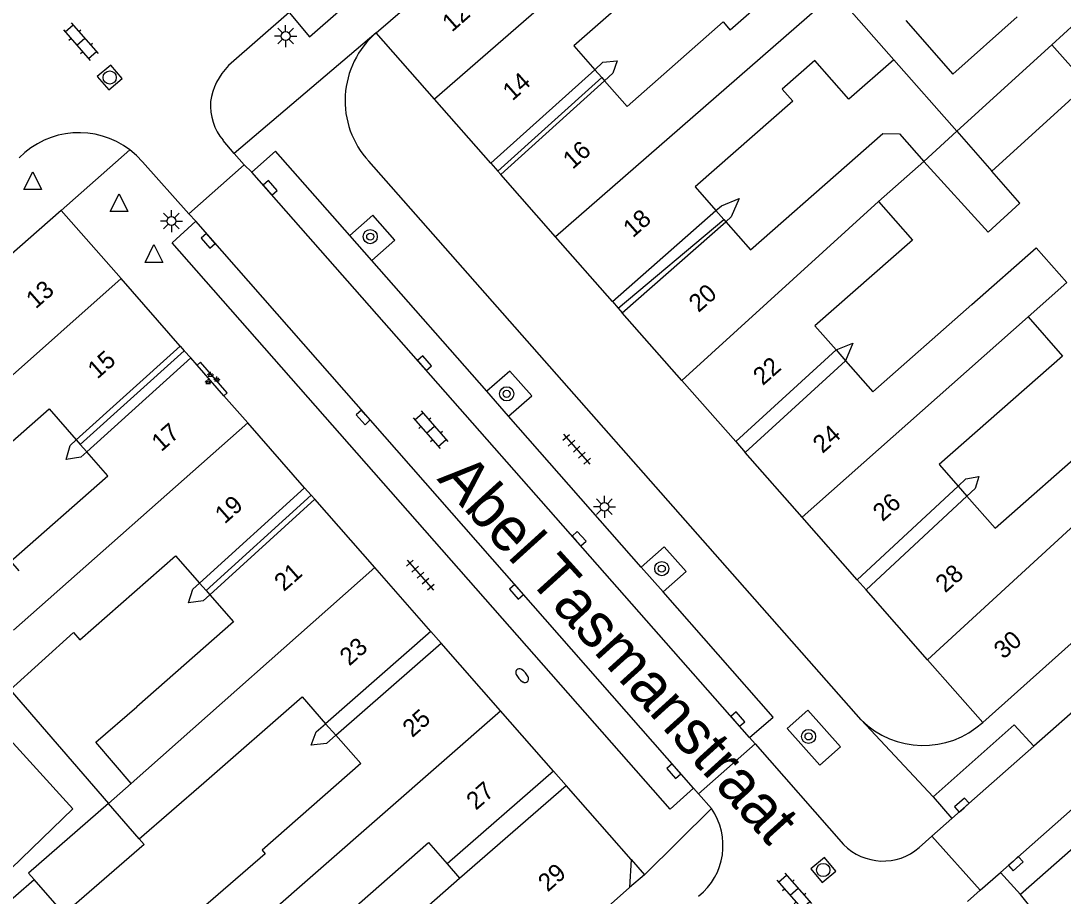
# Model space of a CAD drawing. Extents: x 132994 to 136000, y 393499 to 395512.
# Drawn here: x 133856.7 to 133915.7, y 395406.4 to 395455.9 of the extents above; entities that cross this region are included whole.
import ezdxf

# ---------------------------------------------------------------- set-up
doc = ezdxf.new("R2010")
doc.units = 0
for name, color, linetype in [('gg-afsc-erfafscheiding', 7, 'Continuous'), ('gg-anno-huisnummerreeks BGT', 7, 'Continuous'), ('gg-anno-openbare ruimte label', 7, 'Continuous'), ('gg-bbg-gedigitaliseerde bebouwing', 7, 'Continuous'), ('gg-bbg-gedigitaliseerde bebouwing onder overbouw', 7, 'Continuous'), ('gg-bbg-gedigitaliseerde bijgebouw', 7, 'Continuous'), ('gg-bbg-gedigitaliseerde overbouw', 7, 'Continuous'), ('gg-bbg-hoofdgebouw', 7, 'Continuous'), ('gg-bbg-onder overbouw', 7, 'Continuous'), ('gg-bbg-pand overbouw', 7, 'Continuous'), ('gg-bbg-tussenscheiding', 7, 'Continuous'), ('gg-bbg-tussenscheiding niveau 01', 7, 'Continuous'), ('gg-knt-verharding', 7, 'Continuous'), ('gg-knt-verharding nz', 7, 'Continuous'), ('gt-grn-weggrens', 7, 'Continuous'), ('gt-symb-boom', 7, 'Continuous'), ('gt-symb-brandkraan', 7, 'Continuous'), ('gt-symb-groenvak', 7, 'Continuous'), ('gt-symb-klinker verharding', 7, 'Continuous'), ('gt-symb-kolk', 7, 'Continuous'), ('gt-symb-lichtmast', 7, 'Continuous'), ('gt-symb-rioolschacht', 7, 'Continuous'), ('gt-symb-tegel verharding', 7, 'Continuous'), ('gt-symb-waterafsluiter', 7, 'Continuous')]:
    doc.layers.add(name, color=color, linetype=linetype)

# ---------------------------------------------------------------- blocks, each defined once
blk = doc.blocks.new('gt0-BOOM')
at = {"layer": 'gt-symb-boom'}
for radius in [0.4, 0.2]:
    blk.add_circle((0, 0), radius, dxfattribs=at)
blk = doc.blocks.new('gt0-KOLK')
at = {"layer": 'gt-symb-kolk'}
blk.add_lwpolyline([(0, 0), (0.375, 0), (0.375, 0.4), (-0.375, 0.4), (-0.375, 0), (0, 0)], dxfattribs=at)
blk = doc.blocks.new('gt0-BR')
at = {"layer": 'gt-symb-brandkraan'}
for centre, radius, start, end in [((-0.244, 0), 0.206, 107.56694, 252.43307), ((0.599, -2.664), 3, 106.89205, 107.56694), ((0, -0.691), 0.938, 73.10799, 106.89205), ((-0.599, -2.664), 3, 72.43309, 73.10799), ((0.244, 0), 0.206, 287.56695, 72.43309), ((0.599, 2.664), 3, 252.43307, 253.10797), ((0, 0.691), 0.938, 253.10797, 286.89206), ((-0.599, 2.664), 3, 286.89206, 287.56695)]:
    blk.add_arc(centre, radius, start, end, dxfattribs=at)
blk = doc.blocks.new('gt0-TEG1')
at = {"layer": 'gt-symb-tegel verharding'}
for p, q in [((-1.125, 0), (1.125, 0)), ((-0.9, -0.25), (-0.9, 0.25)), ((-0.45, -0.25), (-0.45, 0.25)), ((0, -0.25), (0, 0.25)), ((0.45, -0.25), (0.45, 0.25)), ((0.9, -0.25), (0.9, 0.25))]:
    blk.add_line(p, q, dxfattribs=at)
blk = doc.blocks.new('gt0-LMAST')
at = {"layer": 'gt-symb-lichtmast'}
for p, q in [((-0.005, 0.246), (-0.005, 0.621)), ((-0.182, 0.173), (-0.447, 0.438)), ((0.172, 0.173), (0.437, 0.438)), ((-0.255, -0.004), (-0.63, -0.004)), ((-0.182, -0.181), (-0.447, -0.446)), ((-0.005, -0.254), (-0.005, -0.629)), ((0.437, -0.446), (0.172, -0.181)), ((0.245, -0.004), (0.62, -0.004))]:
    blk.add_line(p, q, dxfattribs=at)
blk.add_circle((-0.005, -0.004), 0.25, dxfattribs=at)
blk = doc.blocks.new('gt0-KL1')
at = {"layer": 'gt-symb-klinker verharding'}
for p, q in [((-1.15, 0.3), (1.15, 0.3)), ((-1, -0.3), (-1, 0.3)), ((-0.5, 0.3), (-0.5, 0.45)), ((0, -0.3), (0, 0.3)), ((0.5, 0.3), (0.5, 0.45)), ((1, -0.3), (1, 0.3)), ((-1.15, -0.3), (1.15, -0.3)), ((-0.5, -0.45), (-0.5, -0.3)), ((0.5, -0.45), (0.5, -0.3))]:
    blk.add_line(p, q, dxfattribs=at)
blk = doc.blocks.new('gt0-RS')
at = {"layer": 'gt-symb-rioolschacht'}
blk.add_lwpolyline([(-0.5, -0.5), (0.5, -0.5), (0.5, 0.5), (-0.5, 0.5)], close=True, dxfattribs=at)
blk.add_circle((0, 0), 0.375, dxfattribs=at)
blk = doc.blocks.new('gt0-WAFSL')
at = {"layer": 'gt-symb-waterafsluiter'}
for p, q in [((-0.5, -0.333), (0, 0.667)), ((0, 0.667), (0.5, -0.333)), ((0.5, -0.333), (-0.5, -0.333))]:
    blk.add_line(p, q, dxfattribs=at)
blk = doc.blocks.new('gt0-GRVAK')
at = {"layer": 'gt-symb-groenvak'}
for p, q in [((-0.11, 0.189), (-0.228, 0.24)), ((-0.182, 0.153), (0.088, 0.153)), ((-0.091, 0.211), (-0.156, 0.322)), ((-0.047, 0.214), (-0.047, 0.393)), ((-0.004, 0.211), (0.061, 0.322)), ((0.015, 0.189), (0.133, 0.24)), ((0.262, -0.052), (0.197, 0.059)), ((0.305, -0.049), (0.305, 0.13)), ((0.349, -0.052), (0.414, 0.059)), ((-0.245, -0.228), (-0.363, -0.177)), ((-0.318, -0.264), (-0.047, -0.264)), ((-0.226, -0.206), (-0.291, -0.095)), ((-0.183, -0.203), (-0.183, -0.024)), ((-0.139, -0.206), (-0.074, -0.095)), ((-0.12, -0.228), (-0.002, -0.177)), ((0.243, -0.074), (0.125, -0.023)), ((0.17, -0.11), (0.441, -0.11)), ((0.368, -0.074), (0.486, -0.023))]:
    blk.add_line(p, q, dxfattribs=at)

msp = doc.modelspace()

# ---------------------------------------------------------------- linework, layer by layer
at = {"layer": 'gg-afsc-erfafscheiding'}
for p, q in [((133906.103, 395453.72), (133909.683, 395449.681)), ((133856.117, 395418.078), (133861.669, 395411.644))]:
    msp.add_line(p, q, dxfattribs=at)
for points in [[(133889.187, 395453.157), (133889.651, 395453.576), (133890.456, 395453.663), (133890.214, 395452.951), (133889.743, 395452.526)], [(133896.047, 395445.189), (133896.357, 395445.461), (133897.369, 395445.873), (133896.912, 395444.829), (133896.603, 395444.558)], [(133902.84, 395437.3), (133903.799, 395437.679), (133903.378, 395436.689)], [(133860.444, 395431.538), (133860.111, 395431.238), (133859.273, 395431.101), (133859.509, 395431.905), (133859.851, 395432.214)], [(133909.748, 395429.597), (133910.195, 395430.011), (133910.929, 395430.151), (133910.712, 395429.454), (133910.25, 395429.026)], [(133847.668, 395424.514), (133859.65, 395411.338), (133855.582, 395407.399)], [(133867.404, 395423.456), (133867.031, 395423.117), (133866.196, 395422.998), (133866.444, 395423.763), (133866.828, 395424.112)], [(133874.539, 395415.501), (133874.009, 395415.037), (133873.151, 395414.937), (133873.434, 395415.694), (133873.963, 395416.157)]]:
    msp.add_lwpolyline(points, dxfattribs=at)
at = {"layer": 'gg-bbg-gedigitaliseerde bebouwing'}
for p, q in [((133901.238, 395459.251), (133896.86, 395455.399)), ((133906.103, 395453.72), (133902.786, 395457.491)), ((133905.252, 395445.698), (133907.801, 395447.967)), ((133913.704, 395439.171), (133915.657, 395436.95)), ((133856.117, 395418.078), (133859.693, 395421.317)), ((133862.961, 395412.776), (133861.669, 395411.644)), ((133863.414, 395409.642), (133867.073, 395412.803)), ((133855.173, 395405.354), (133857.469, 395407.337)), ((133876.753, 395403.221), (133881.541, 395407.427))]:
    msp.add_line(p, q, dxfattribs=at)
for points in [[(133893.432, 395459.277), (133888.004, 395454.502), (133889.187, 395453.157)], [(133889.743, 395452.526), (133891.02, 395451.075), (133896.456, 395455.858), (133896.86, 395455.399)], [(133906.103, 395453.72), (133903.569, 395451.492), (133901.644, 395453.68), (133899.799, 395452.057)], [(133899.799, 395452.057), (133900.391, 395451.385), (133894.87, 395446.528), (133896.047, 395445.189)], [(133903.448, 395447.749), (133905.488, 395449.544), (133906.431, 395449.524), (133907.801, 395447.967)], [(133896.603, 395444.558), (133898.007, 395442.962), (133903.448, 395447.749)], [(133905.252, 395445.698), (133907.169, 395443.52), (133901.644, 395438.659), (133902.84, 395437.3)], [(133910.516, 395439.864), (133914.171, 395443.079), (133915.905, 395441.108), (133913.704, 395439.171)], [(133903.378, 395436.689), (133904.918, 395434.939), (133910.516, 395439.864)], [(133915.657, 395436.95), (133908.679, 395430.812), (133909.748, 395429.597)], [(133849.209, 395425.965), (133858.315, 395433.963), (133859.851, 395432.214)], [(133910.25, 395429.026), (133911.848, 395427.21), (133917.379, 395432.076)], [(133856.627, 395424.809), (133856.145, 395425.358), (133861.636, 395430.181), (133860.444, 395431.538)], [(133859.693, 395421.317), (133860.06, 395420.9), (133865.473, 395425.654), (133866.828, 395424.112)], [(133867.404, 395423.456), (133868.754, 395421.919), (133863.285, 395417.116)], [(133867.073, 395412.803), (133872.626, 395417.68), (133873.963, 395416.157)], [(133862.961, 395412.776), (133860.959, 395415.106), (133863.285, 395417.116)], [(133874.539, 395415.501), (133875.948, 395413.897), (133870.369, 395408.997)], [(133870.369, 395408.997), (133870.545, 395408.796), (133866.9, 395405.647)], [(133869.56, 395404.369), (133871.504, 395402.155), (133879.784, 395409.427), (133880.834, 395408.232)]]:
    msp.add_lwpolyline(points, dxfattribs=at)
at = {"layer": 'gg-bbg-gedigitaliseerde bebouwing onder overbouw'}
for p, q in [((133883.311, 395447.862), (133889.187, 395453.157)), ((133883.867, 395447.231), (133889.743, 395452.526)), ((133890.192, 395440.042), (133896.047, 395445.189)), ((133890.747, 395439.41), (133896.603, 395444.558)), ((133859.851, 395432.214), (133865.733, 395437.522)), ((133897.164, 395432.115), (133902.84, 395437.3)), ((133860.444, 395431.538), (133866.327, 395436.847)), ((133904.037, 395424.305), (133909.748, 395429.597)), ((133872.771, 395429.51), (133866.828, 395424.112)), ((133904.539, 395423.734), (133910.25, 395429.026)), ((133873.347, 395428.854), (133867.404, 395423.456)), ((133879.92, 395421.37), (133873.963, 395416.157)), ((133874.539, 395415.501), (133880.496, 395420.714)), ((133886.862, 395413.466), (133880.834, 395408.232)), ((133881.541, 395407.427), (133887.569, 395412.661))]:
    msp.add_line(p, q, dxfattribs=at)
at = {"layer": 'gg-bbg-gedigitaliseerde bijgebouw'}
for p, q in [((133915.049, 395454.568), (133918.905, 395458.08)), ((133909.683, 395449.681), (133915.049, 395454.568)), ((133917.041, 395452.323), (133911.658, 395447.42)), ((133907.801, 395447.967), (133909.683, 395449.681))]:
    msp.add_line(p, q, dxfattribs=at)
for points in [[(133906.789, 395455.937), (133909.453, 395452.909), (133913.096, 395456.141)], [(133907.801, 395447.967), (133911.443, 395443.969), (133913.242, 395445.608), (133911.658, 395447.42)], [(133861.669, 395411.644), (133857.158, 395407.692), (133857.469, 395407.337)], [(133863.414, 395409.642), (133863.697, 395409.316), (133859.164, 395405.399)]]:
    msp.add_lwpolyline(points, dxfattribs=at)
at = {"layer": 'gg-bbg-gedigitaliseerde overbouw'}
for p, q in [((133889.187, 395453.157), (133889.584, 395452.706)), ((133889.584, 395452.706), (133889.743, 395452.526)), ((133896.047, 395445.189), (133896.492, 395444.684)), ((133896.492, 395444.684), (133896.603, 395444.558)), ((133902.84, 395437.3), (133903.378, 395436.689)), ((133859.851, 395432.214), (133860.081, 395431.952)), ((133860.081, 395431.952), (133860.444, 395431.538)), ((133909.748, 395429.597), (133910.25, 395429.026)), ((133866.828, 395424.112), (133867.202, 395423.686)), ((133867.202, 395423.686), (133867.404, 395423.456)), ((133873.963, 395416.157), (133874.539, 395415.501)), ((133880.834, 395408.232), (133881.541, 395407.427))]:
    msp.add_line(p, q, dxfattribs=at)
at = {"layer": 'gg-bbg-hoofdgebouw'}
for p, q in [((133876.82, 395455.24), (133885.888, 395463.163)), ((133880.114, 395451.496), (133876.82, 395455.24)), ((133883.311, 395447.862), (133880.114, 395451.496)), ((133886.976, 395443.697), (133883.867, 395447.231)), ((133858.99, 395445.2), (133853.06, 395439.99)), ((133862.384, 395441.336), (133858.99, 395445.2)), ((133890.192, 395440.042), (133886.976, 395443.697)), ((133865.733, 395437.522), (133862.384, 395441.336)), ((133894.122, 395435.573), (133890.747, 395439.41)), ((133866.69, 395436.433), (133866.327, 395436.847)), ((133868.204, 395434.71), (133866.69, 395436.433)), ((133897.164, 395432.115), (133894.122, 395435.573)), ((133869.555, 395433.172), (133868.204, 395434.71)), ((133872.771, 395429.51), (133869.555, 395433.172)), ((133900.928, 395427.838), (133897.702, 395431.504)), ((133876.743, 395424.987), (133873.347, 395428.854)), ((133904.037, 395424.305), (133900.928, 395427.838)), ((133879.92, 395421.37), (133876.743, 395424.987)), ((133920.897, 395424.933), (133911.14, 395416.23)), ((133908.02, 395419.777), (133904.539, 395423.734)), ((133883.859, 395416.885), (133880.496, 395420.714)), ((133911.14, 395416.23), (133908.02, 395419.777)), ((133886.862, 395413.466), (133883.859, 395416.885)), ((133891.25, 395408.47), (133887.569, 395412.661)), ((133891.15, 395406.89), (133885.83, 395402.17))]:
    msp.add_line(p, q, dxfattribs=at)
at = {"layer": 'gg-bbg-onder overbouw'}
for p, q in [((133897.702, 395431.504), (133903.378, 395436.689)), ((133891.25, 395408.47), (133891.15, 395406.89))]:
    msp.add_line(p, q, dxfattribs=at)
at = {"layer": 'gg-bbg-pand overbouw'}
for p, q in [((133883.311, 395447.862), (133883.708, 395447.411)), ((133883.708, 395447.411), (133883.867, 395447.231)), ((133890.192, 395440.042), (133890.523, 395439.665)), ((133890.523, 395439.665), (133890.747, 395439.41)), ((133865.733, 395437.522), (133865.963, 395437.26)), ((133865.963, 395437.26), (133866.327, 395436.847)), ((133897.164, 395432.115), (133897.702, 395431.504)), ((133872.771, 395429.51), (133873.145, 395429.084)), ((133873.145, 395429.084), (133873.347, 395428.854)), ((133904.037, 395424.305), (133904.539, 395423.734)), ((133879.92, 395421.37), (133880.496, 395420.714)), ((133886.862, 395413.466), (133887.569, 395412.661)), ((133891.25, 395408.47), (133892, 395407.61)), ((133892, 395407.61), (133891.15, 395406.89))]:
    msp.add_line(p, q, dxfattribs=at)
at = {"layer": 'gg-bbg-tussenscheiding'}
for p, q in [((133891.537, 395461.411), (133880.114, 395451.496)), ((133902.786, 395457.491), (133886.976, 395443.697)), ((133917.041, 395452.323), (133915.049, 395454.568)), ((133909.683, 395449.681), (133911.658, 395447.42)), ((133894.122, 395435.573), (133905.252, 395445.698)), ((133847.398, 395428.029), (133862.384, 395441.336)), ((133913.704, 395439.171), (133900.928, 395427.838)), ((133869.555, 395433.172), (133856.303, 395421.451)), ((133908.02, 395419.777), (133919.27, 395430.104)), ((133876.743, 395424.987), (133862.961, 395412.776)), ((133869.56, 395404.369), (133883.859, 395416.885)), ((133863.414, 395409.642), (133861.669, 395411.644)), ((133859.164, 395405.399), (133857.469, 395407.337))]:
    msp.add_line(p, q, dxfattribs=at)
at = {"layer": 'gg-bbg-tussenscheiding niveau 01'}
for p, q in [((133883.708, 395447.411), (133889.584, 395452.706)), ((133890.523, 395439.665), (133896.492, 395444.684)), ((133860.081, 395431.952), (133865.963, 395437.26)), ((133867.202, 395423.686), (133873.145, 395429.084))]:
    msp.add_line(p, q, dxfattribs=at)
at = {"layer": 'gg-knt-verharding'}
for p, q in [((133871.893, 395456.385), (133868.467, 395453.385)), ((133868.794, 395448.423), (133868.165, 395449.16)), ((133869.344, 395447.778), (133868.794, 395448.423)), ((133904.265, 395416.373), (133876.4, 395447.98)), ((133866.22, 395445.001), (133869.344, 395447.778)), ((133869.344, 395447.778), (133869.782, 395447.357)), ((133866.22, 395445.001), (133866.618, 395444.579)), ((133876.571, 395442.353), (133875.326, 395443.768)), ((133883.075, 395434.961), (133876.571, 395442.353)), ((133884.317, 395433.549), (133883.075, 395434.961)), ((133891.82, 395425.022), (133884.317, 395433.549)), ((133893.056, 395423.617), (133891.82, 395425.022)), ((133919.961, 395420.129), (133914.026, 395414.88)), ((133895.055, 395412.197), (133898.26, 395415.01)), ((133897.943, 395415.37), (133898.26, 395415.01)), ((133898.26, 395415.01), (133903.27, 395409.32)), ((133894.778, 395412.512), (133895.055, 395412.197)), ((133895.055, 395412.197), (133895.79, 395411.36)), ((133908.333, 395412.017), (133909.4, 395410.786)), ((133908.269, 395409.786), (133909.4, 395410.786)), ((133907.55, 395409.15), (133908.269, 395409.786)), ((133908.269, 395409.786), (133911.004, 395406.731)), ((133911.004, 395406.731), (133912.143, 395407.738)), ((133913.275, 395406.486), (133912.143, 395407.738)), ((133910.28, 395406.09), (133911.004, 395406.731))]:
    msp.add_line(p, q, dxfattribs=at)
for points in [[(133871.893, 395456.385), (133873.05, 395455.012), (133905.901, 395483.741), (133904.802, 395485.153)], [(133866.22, 395445.001), (133863.605, 395447.942), (133863.26, 395448.302), (133862.884, 395448.621)], [(133875.326, 395443.768), (133871.126, 395448.541), (133869.782, 395447.357)], [(133876.571, 395442.353), (133877.887, 395443.511), (133876.634, 395444.919), (133875.326, 395443.768)], [(133894.778, 395412.512), (133893.448, 395411.313), (133865.288, 395443.354), (133866.618, 395444.579)], [(133868.204, 395434.71), (133868.386, 395434.87), (133866.881, 395436.601), (133866.69, 395436.433)], [(133884.317, 395433.549), (133885.627, 395434.702), (133884.379, 395436.108), (133883.075, 395434.961)], [(133939.3, 395431.754), (133940.449, 395430.415), (133913.275, 395406.486)], [(133891.82, 395425.022), (133893.12, 395426.166), (133894.364, 395424.768), (133893.056, 395423.617)], [(133897.943, 395415.37), (133899.291, 395416.531), (133893.056, 395423.617)], [(133900.077, 395415.888), (133901.252, 395416.929), (133903.103, 395414.851), (133901.919, 395413.808), (133900.077, 395415.888)], [(133914.026, 395414.88), (133912.916, 395416.094), (133908.333, 395412.017)]]:
    msp.add_lwpolyline(points, dxfattribs=at)
for centre, radius, start, end in [((133880.118, 395451.407), 5.057, 130.7133, 222.66481), ((133870.961, 395450.87), 3.542, 134.75997, 172.17759), ((133870.488, 395451.128), 3.044, 175.77355, 220.26314), ((133860.005, 395444.84), 4.753, 52.71152, 135.51686), ((133907.778, 395419.916), 4.989, 225.24935, 312.36749), ((133892.781, 395409.266), 3.666, 308.61516, 34.84004), ((133905.501, 395411.522), 3.135, 224.63048, 310.82038)]:
    msp.add_arc(centre, radius, start, end, dxfattribs=at)
at = {"layer": 'gg-knt-verharding nz'}
for p, q in [((133897.943, 395415.37), (133869.782, 395447.357)), ((133894.778, 395412.512), (133866.618, 395444.579)), ((133939.3, 395431.754), (133912.143, 395407.738)), ((133914.026, 395414.88), (133909.4, 395410.786))]:
    msp.add_line(p, q, dxfattribs=at)
at = {"layer": 'gt-grn-weggrens'}
for p, q in [((133876.82, 395455.24), (133868.794, 395448.423)), ((133858.99, 395445.2), (133862.884, 395448.621)), ((133908.333, 395412.017), (133904.265, 395416.373)), ((133895.79, 395411.36), (133892, 395407.61)), ((133916.944, 395401.967), (133913.275, 395406.486))]:
    msp.add_line(p, q, dxfattribs=at)

# ---------------------------------------------------------------- block references
at = {"layer": 'gt-symb-boom'}
for p in [(133876.486, 395443.713), (133884.206, 395434.818), (133892.982, 395424.93), (133901.287, 395415.436)]:
    msp.add_blockref('gt0-BOOM', p, dxfattribs=at)
at = {"layer": 'gt-symb-brandkraan', "rotation": -48.64706363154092}
msp.add_blockref('gt0-BR', (133885.082, 395418.876), dxfattribs=at)
at = {"layer": 'gt-symb-groenvak'}
msp.add_blockref('gt0-GRVAK', (133867.502, 395435.671), dxfattribs=at)
at = {"layer": 'gt-symb-klinker verharding'}
for p, rotation in [((133860.108, 395454.742), -48.647063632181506), ((133879.9, 395432.787), -48.64706363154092), ((133900.472, 395406.646), -48.6470636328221)]:
    msp.add_blockref('gt0-KL1', p, dxfattribs=dict(at, rotation=rotation))
at = {"layer": 'gt-symb-kolk'}
for p, rotation in [((133870.676, 395446.339), -48.32364227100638), ((133867.472, 395443.606), 131.3099184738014), ((133879.413, 395436.418), -48.851804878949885), ((133876.241, 395433.62), 131.51461925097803), ((133888.15, 395426.493), -48.69008152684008), ((133884.913, 395423.745), 131.22904927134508), ((133897.133, 395416.291), -48.85180488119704), ((133893.821, 395413.6), 130.98653321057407), ((133910.098, 395411.404), 41.595481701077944), ((133912.875, 395408.386), -138.1618507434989)]:
    msp.add_blockref('gt0-KOLK', p, dxfattribs=dict(at, rotation=rotation))
at = {"layer": 'gt-symb-lichtmast'}
for p in [(133871.704, 395455.063), (133865.241, 395444.597), (133889.742, 395428.432)]:
    msp.add_blockref('gt0-LMAST', p, dxfattribs=at)
at = {"layer": 'gt-symb-rioolschacht'}
for p, rotation in [((133861.744, 395452.714), -139.70310378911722), ((133902.119, 395407.881), -140.4364913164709)]:
    msp.add_blockref('gt0-RS', p, dxfattribs=dict(at, rotation=rotation))
at = {"layer": 'gt-symb-tegel verharding'}
for p, rotation in [((133888.167, 395431.686), -48.647063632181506), ((133879.324, 395424.565), -48.64706363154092)]:
    msp.add_blockref('gt0-TEG1', p, dxfattribs=dict(at, rotation=rotation))
at = {"layer": 'gt-symb-waterafsluiter'}
for p in [(133857.392, 395446.715), (133862.271, 395445.475), (133864.243, 395442.591)]:
    msp.add_blockref('gt0-WAFSL', p, dxfattribs=at)

# ---------------------------------------------------------------- texts
at = {"layer": 'gg-anno-huisnummerreeks BGT'}
for s, rotation, p in [('12', 41.4, (133881.106, 395455.247)), ('14', 41.4, (133884.529, 395451.357)), ('16', 41.4, (133887.936, 395447.485)), ('18', 41.4, (133891.343, 395443.612)), ('13', 41.3, (133857.559, 395439.589)), ('20', 41.3, (133895.06, 395439.385)), ('15', 41.3, (133861.045, 395435.62)), ('22', 41.4, (133898.696, 395435.253)), ('17', 41.3, (133864.659, 395431.506)), ('24', 41.4, (133902.077, 395431.411)), ('19', 41.3, (133868.247, 395427.422)), ('26', 41.4, (133905.472, 395427.553)), ('21', 41.3, (133871.601, 395423.602)), ('28', 41.4, (133909.018, 395423.522)), ('30', 41.3, (133912.318, 395419.77)), ('23', 41.3, (133875.303, 395419.386)), ('25', 41.3, (133878.861, 395415.335)), ('27', 41.3, (133882.469, 395411.228)), ('29', 41.3, (133886.529, 395406.605))]:
    msp.add_text(s, height=1, rotation=rotation, dxfattribs=at).set_placement(p)
at = {"layer": 'gg-anno-openbare ruimte label'}
msp.add_text('Abel Tasmanstraat', height=2.5, rotation=312.2, dxfattribs=at).set_placement((133880.224, 395429.977))

doc.saveas('drawing.dxf')
